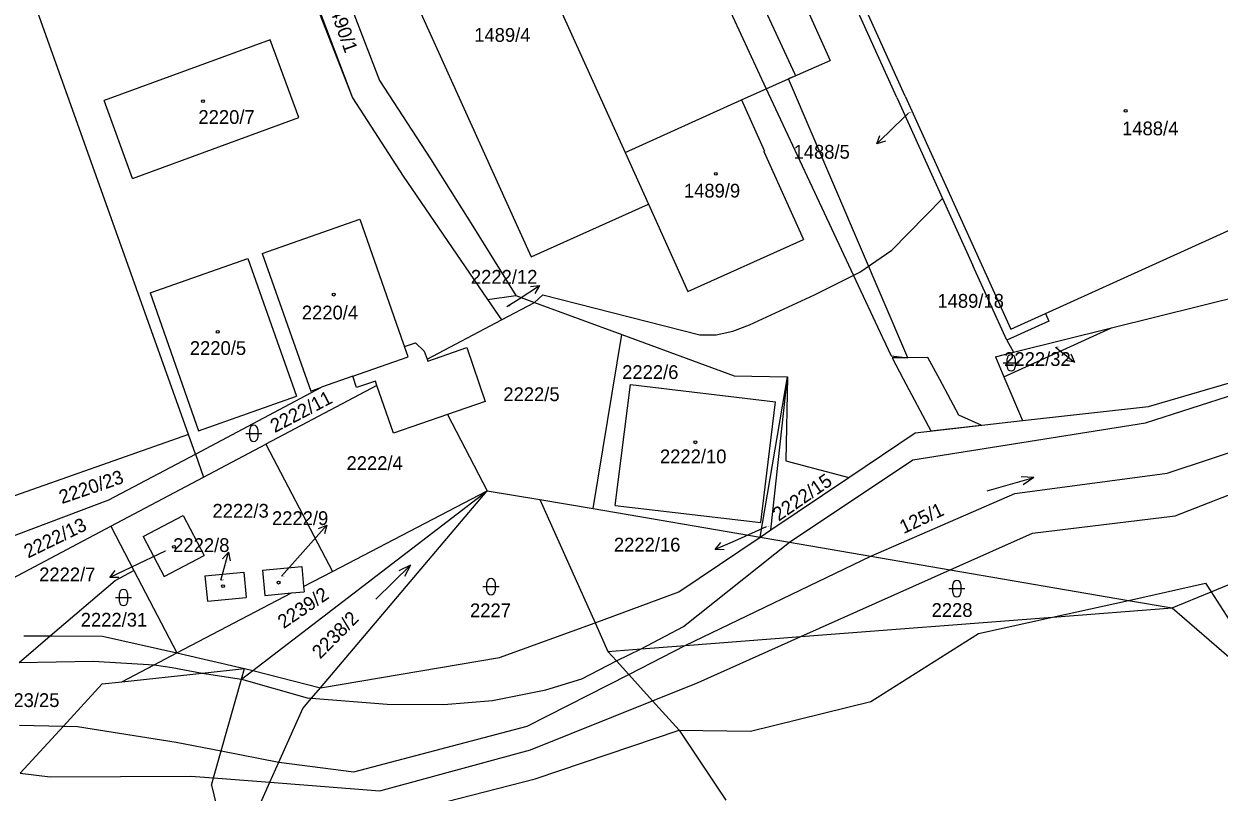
# Model space of a CAD drawing. Extents: x -785744 to -782822, y -1067550 to -1063910.
# Drawn here: x -784957.5 to -784809.8, y -1065930.4 to -1065835.5 of the extents above; entities that cross this region are included whole.
import ezdxf

# ---------------------------------------------------------------- set-up
doc = ezdxf.new("R2010")
doc.units = 0
for name, color, linetype in [('Hranice parcel', 7, 'Continuous'), ('Parcelní čísla', 7, 'Continuous'), ('Pop_ČP_popisy', 7, 'Continuous'), ('Vnitřní kresba', 7, 'Continuous'), ('Věcná břemena k části', 7, 'Continuous'), ('Značky budov', 7, 'Continuous'), ('Značky kultur', 7, 'Continuous')]:
    doc.layers.add(name, color=color, linetype=linetype)

msp = doc.modelspace()

# ---------------------------------------------------------------- linework, layer by layer
at = {"layer": 'Hranice parcel'}
for p, q in [((-784937.14, -1065886.18), (-784966.99, -1065802.59)), ((-784823.06, -1065873.02), (-784787.75, -1065864.23)), ((-784907.64, -1065876.87), (-784898.46, -1065872.03)), ((-784836.37, -1065879.05), (-784823.06, -1065873.02)), ((-784835.17, -1065876.03), (-784823.06, -1065873.02)), ((-784910.54, -1065875.01), (-784910.43, -1065875.32)), ((-784910.43, -1065875.32), (-784909.07, -1065874.88)), ((-784909.07, -1065874.88), (-784907.99, -1065875.9)), ((-784907.99, -1065875.9), (-784907.64, -1065876.87)), ((-784907.56, -1065877.12), (-784902.74, -1065875.45)), ((-784902.74, -1065875.45), (-784900.46, -1065882.11)), ((-784837.42, -1065876.59), (-784836.37, -1065879.05)), ((-784907.64, -1065876.87), (-784907.56, -1065877.12)), ((-784916.83, -1065879), (-784920.68, -1065880.36)), ((-784916.35, -1065880.39), (-784916.83, -1065879)), ((-784914.03, -1065879.59), (-784916.35, -1065880.39)), ((-784913.84, -1065880.14), (-784914.03, -1065879.59)), ((-784836.37, -1065879.05), (-784834.05, -1065884.47)), ((-784913.84, -1065880.14), (-784927.56, -1065887.39)), ((-784911.8, -1065886.04), (-784913.84, -1065880.14)), ((-784900.46, -1065882.11), (-784905.14, -1065883.73)), ((-784905.14, -1065883.73), (-784911.8, -1065886.04)), ((-784905.14, -1065883.73), (-784900.23, -1065893.13)), ((-784937.14, -1065886.18), (-784966.21, -1065896.45)), ((-784936.28, -1065888.6), (-784937.14, -1065886.18))]:
    msp.add_line(p, q, dxfattribs=at)
for points in [[(-784849.6, -1065844.55), (-784871.04, -1065797.18)], [(-784934.29, -1065798.56), (-784916.87, -1065844.61)], [(-784933.48, -1065802.14), (-784916.87, -1065844.61)], [(-784848.56, -1065844.4), (-784862.96, -1065812.6)], [(-784868.38, -1065816.56), (-784857.85, -1065839.99)], [(-784895.18, -1065824.79), (-784883.18, -1065851.34)], [(-784909.78, -1065831.1), (-784899.56, -1065853.68)], [(-784916.71, -1065834.23), (-784913.52, -1065842.44)], [(-784927.02, -1065837.43), (-784947.55, -1065844.92)], [(-784923.49, -1065847.05), (-784927.02, -1065837.43)], [(-784862.51, -1065842.05), (-784857.85, -1065839.99)], [(-784913.52, -1065842.44), (-784907.21, -1065852.15)], [(-784868.81, -1065844.84), (-784862.97, -1065842.25)], [(-784862.51, -1065842.05), (-784862.97, -1065842.25)], [(-784944.04, -1065854.55), (-784947.55, -1065844.92)], [(-784916.87, -1065844.61), (-784910.6, -1065854.26)], [(-784883.18, -1065851.34), (-784868.81, -1065844.84)], [(-784868.81, -1065844.84), (-784865.93, -1065851.2)], [(-784849.6, -1065844.55), (-784843.95, -1065857.04)], [(-784848.56, -1065844.4), (-784835.52, -1065873.18)], [(-784944.04, -1065854.55), (-784923.49, -1065847.05)], [(-784883.18, -1065851.34), (-784880.3, -1065857.72)], [(-784866.02, -1065851.24), (-784865.93, -1065851.2)], [(-784866.02, -1065851.24), (-784861.12, -1065862.08)], [(-784907.21, -1065852.15), (-784905.5, -1065854.89)], [(-784910.6, -1065854.26), (-784900.17, -1065869.53)], [(-784899.56, -1065853.68), (-784897.78, -1065857.6)], [(-784905.5, -1065854.89), (-784901.98, -1065860.46)], [(-784894.37, -1065869.87), (-784893.34, -1065868.95), (-784873.94, -1065873.87), (-784871.91, -1065873.89), (-784869.88, -1065873.41), (-784867.81, -1065872.62), (-784859.76, -1065868.92), (-784854.18, -1065866.14), (-784850.2, -1065863.42), (-784843.95, -1065857.04)], [(-784843.95, -1065857.04), (-784840.21, -1065865.3)], [(-784897.78, -1065857.6), (-784894.77, -1065864.26)], [(-784894.77, -1065864.26), (-784880.3, -1065857.72)], [(-784880.3, -1065857.72), (-784875.41, -1065868.54)], [(-784831.23, -1065871.24), (-784804.32, -1065859.04)], [(-784928.01, -1065863.81), (-784915.94, -1065859.58)], [(-784915.94, -1065859.58), (-784910.54, -1065875.01)], [(-784901.98, -1065860.46), (-784896.67, -1065869.03)], [(-784875.41, -1065868.54), (-784861.12, -1065862.08)], [(-784941.88, -1065868.67), (-784929.78, -1065864.43)], [(-784929.78, -1065864.43), (-784923.79, -1065881.46)], [(-784928.01, -1065863.81), (-784922.02, -1065880.83)], [(-784836.02, -1065874.55), (-784840.21, -1065865.3)], [(-784818.5, -1065882.72), (-784764.65, -1065866.98)], [(-784941.88, -1065868.67), (-784935.87, -1065885.73)], [(-784900.17, -1065869.53), (-784896.67, -1065869.03)], [(-784896.67, -1065869.03), (-784894.37, -1065869.87)], [(-784900.17, -1065869.53), (-784898.46, -1065872.03)], [(-784898.46, -1065872.03), (-784894.37, -1065869.87)], [(-784894.37, -1065869.87), (-784883.59, -1065873.83)], [(-784830.8, -1065872.18), (-784836.02, -1065874.55)], [(-784835.52, -1065873.18), (-784831.23, -1065871.24)], [(-784831.23, -1065871.24), (-784830.8, -1065872.18)], [(-784887.11, -1065895.33), (-784883.59, -1065873.83)], [(-784883.59, -1065873.83), (-784869.7, -1065878.93)], [(-784836.02, -1065874.55), (-784835.17, -1065876.03)], [(-784837.42, -1065876.59), (-784835.17, -1065876.03)], [(-784869.7, -1065878.93), (-784863.09, -1065879.05)], [(-784866.49, -1065898.87), (-784863.09, -1065879.05)], [(-784865.17, -1065897.98), (-784863.09, -1065879.05)], [(-784863.09, -1065879.05), (-784863.32, -1065889.42), (-784855.52, -1065891.48)], [(-784815.2, -1065896.25), (-784770.74, -1065878.91)], [(-784936.28, -1065888.6), (-784920.68, -1065880.36)], [(-784922.02, -1065880.83), (-784920.68, -1065880.36)], [(-784884.39, -1065894.95), (-784882.51, -1065880.02)], [(-784882.51, -1065880.02), (-784864.61, -1065882.16)], [(-784935.87, -1065885.73), (-784923.79, -1065881.46)], [(-784866.39, -1065897.04), (-784864.61, -1065882.16)], [(-784834.05, -1065884.47), (-784818.5, -1065882.72)], [(-784847.34, -1065885.97), (-784834.05, -1065884.47)], [(-784855.52, -1065891.48), (-784847.34, -1065885.97)], [(-784935.26, -1065891.46), (-784927.56, -1065887.39)], [(-784927.56, -1065887.39), (-784919.34, -1065903.12)], [(-784946.96, -1065894.24), (-784936.28, -1065888.6)], [(-784936.28, -1065888.6), (-784935.26, -1065891.46)], [(-784946.73, -1065897.52), (-784935.26, -1065891.46)], [(-784865.17, -1065897.98), (-784855.52, -1065891.48)], [(-784810.76, -1065905.64), (-784777.58, -1065892)], [(-784964.01, -1065900.69), (-784946.96, -1065894.24)], [(-784929.19, -1065915.35), (-784900.23, -1065893.13)], [(-784920.83, -1065917.47), (-784900.23, -1065893.13)], [(-784919.34, -1065903.12), (-784900.23, -1065893.13)], [(-784900.23, -1065893.13), (-784893.72, -1065894.2)], [(-784893.72, -1065894.2), (-784886.89, -1065909.43)], [(-784893.72, -1065894.2), (-784887.11, -1065895.33)], [(-784887.11, -1065895.33), (-784866.49, -1065898.87)], [(-784884.39, -1065894.95), (-784866.39, -1065897.04)], [(-784942.74, -1065898.8), (-784937.78, -1065896.18)], [(-784937.78, -1065896.18), (-784935.18, -1065901.12)], [(-784832.85, -1065898.37), (-784815.2, -1065896.25)], [(-784961.58, -1065905.36), (-784946.73, -1065897.52)], [(-784946.73, -1065897.52), (-784943.88, -1065902.97)], [(-784942.74, -1065898.8), (-784940.13, -1065903.73)], [(-784866.49, -1065898.87), (-784865.17, -1065897.98)], [(-784866.49, -1065898.87), (-784862.84, -1065899.5)], [(-784842.99, -1065902.9), (-784832.85, -1065898.37)], [(-784862.84, -1065899.5), (-784852.8, -1065901.22)], [(-784940.13, -1065903.73), (-784935.18, -1065901.12)], [(-784852.8, -1065901.22), (-784842.99, -1065902.9)], [(-784946.2, -1065904.22), (-784943.88, -1065902.97)], [(-784943.88, -1065902.97), (-784938.55, -1065913.16)], [(-784935.09, -1065903.65), (-784930.29, -1065903.18)], [(-784930.29, -1065903.18), (-784929.99, -1065906.31)], [(-784927.99, -1065902.96), (-784923.14, -1065902.49)], [(-784927.99, -1065902.96), (-784927.68, -1065906.08)], [(-784923.14, -1065902.49), (-784922.9, -1065904.98)], [(-784922.9, -1065904.98), (-784919.34, -1065903.12)], [(-784842.99, -1065902.9), (-784820.98, -1065906.68)], [(-784954.2, -1065911.06), (-784946.2, -1065904.22)], [(-784935.09, -1065903.65), (-784934.79, -1065906.77)], [(-784938.55, -1065913.16), (-784924.39, -1065905.76)], [(-784934.79, -1065906.77), (-784929.99, -1065906.31)], [(-784927.68, -1065906.08), (-784924.39, -1065905.76)], [(-784924.39, -1065905.76), (-784922.84, -1065905.61)], [(-784922.9, -1065904.98), (-784922.84, -1065905.61)], [(-784815.56, -1065907.61), (-784810.76, -1065905.64)], [(-784830.36, -1065908.75), (-784815.56, -1065907.61)], [(-784820.98, -1065906.68), (-784815.56, -1065907.61)], [(-784815.56, -1065907.61), (-784801.85, -1065919.47)], [(-784861.47, -1065911.15), (-784830.36, -1065908.75)], [(-784886.89, -1065909.43), (-784885.29, -1065913)], [(-784958.05, -1065914.36), (-784954.2, -1065911.06)], [(-784957.47, -1065911.05), (-784954.2, -1065911.06)], [(-784954.2, -1065911.06), (-784947.76, -1065911.08)], [(-784947.76, -1065911.08), (-784938.55, -1065913.16)], [(-784875.74, -1065912.26), (-784861.47, -1065911.15)], [(-784941.36, -1065914.63), (-784938.55, -1065913.16)], [(-784885.29, -1065913), (-784881.18, -1065912.68)], [(-784885.29, -1065913), (-784884.24, -1065914.16)], [(-784881.18, -1065912.68), (-784875.74, -1065912.26)], [(-784945.38, -1065916.74), (-784941.36, -1065914.63)], [(-784935.43, -1065915.66), (-784930.2, -1065915.1)], [(-784930.57, -1065916.41), (-784930.2, -1065915.1)], [(-784884.24, -1065914.16), (-784882.73, -1065915.83)], [(-784945.38, -1065916.74), (-784935.43, -1065915.66)], [(-784933.09, -1065925.27), (-784930.57, -1065916.41)], [(-784930.57, -1065916.41), (-784929.19, -1065915.35)], [(-784929.19, -1065915.35), (-784920.83, -1065917.47)], [(-784882.73, -1065915.83), (-784879.78, -1065919.08)], [(-784949.58, -1065918.93), (-784947.8, -1065917)], [(-784947.8, -1065917), (-784945.38, -1065916.74)], [(-784921.93, -1065918.77), (-784920.83, -1065917.47)], [(-784952.59, -1065922.21), (-784949.58, -1065918.93)], [(-784923, -1065920.03), (-784921.93, -1065918.77)], [(-784879.78, -1065919.08), (-784876.49, -1065922.71)], [(-784925.97, -1065926.67), (-784923, -1065920.03)], [(-784957.92, -1065928.01), (-784952.59, -1065922.21)], [(-784894.3, -1065928.7), (-784876.49, -1065922.71)], [(-784876.49, -1065922.71), (-784870.72, -1065931.37)], [(-784934.04, -1065928.6), (-784933.09, -1065925.27)], [(-784927.07, -1065929.15), (-784925.97, -1065926.67)], [(-784934.3, -1065929.5), (-784934.04, -1065928.6)], [(-784934.3, -1065929.5), (-784932.28, -1065937.85)], [(-784930.08, -1065937.92), (-784894.3, -1065928.7)], [(-784928.48, -1065932.32), (-784927.07, -1065929.15)]]:
    msp.add_lwpolyline(points, dxfattribs=at)
at = {"layer": 'Pop_ČP_popisy'}
for p, q in [((-784849.91, -1065848.2), (-784852.05, -1065850.3)), ((-784896.28, -1065869.42), (-784893.75, -1065867.8)), ((-784829.99, -1065875.4), (-784827.63, -1065877.26)), ((-784922.02, -1065899.61), (-784920.02, -1065897.37)), ((-784869.3, -1065899.18), (-784872.05, -1065900.39)), ((-784932.98, -1065903.6), (-784932.19, -1065900.71)), ((-784944.15, -1065902.56), (-784946.86, -1065903.85))]:
    msp.add_line(p, q, dxfattribs=at)
for points in [[(-784848.16, -1065846.49), (-784849.91, -1065848.2)], [(-784850.99, -1065849.96), (-784852.05, -1065850.3), (-784851.69, -1065849.24)], [(-784894.86, -1065867.92), (-784893.75, -1065867.8), (-784894.33, -1065868.76)], [(-784897.8, -1065870.39), (-784896.28, -1065869.42)], [(-784828.11, -1065876.24), (-784827.63, -1065877.26), (-784828.73, -1065877.03)], [(-784921.06, -1065897.78), (-784920.02, -1065897.37), (-784920.32, -1065898.45)], [(-784865.74, -1065897.61), (-784869.3, -1065899.18)], [(-784925.65, -1065903.69), (-784922.02, -1065899.61)], [(-784870.93, -1065900.44), (-784872.05, -1065900.39), (-784871.33, -1065899.53)], [(-784939.99, -1065900.58), (-784944.15, -1065902.56)], [(-784932.94, -1065901.54), (-784932.19, -1065900.71), (-784931.97, -1065901.8)], [(-784945.74, -1065903.87), (-784946.86, -1065903.85), (-784946.17, -1065902.97)], [(-784933.14, -1065904.19), (-784932.98, -1065903.6)]]:
    msp.add_lwpolyline(points, dxfattribs=at)
at = {"layer": 'Vnitřní kresba'}
for p, q in [((-784916.83, -1065879), (-784909.99, -1065876.58)), ((-784909.99, -1065876.58), (-784910.43, -1065875.32))]:
    msp.add_line(p, q, dxfattribs=at)
for points in [[(-784818.88, -1065884.73), (-784773.73, -1065870.26)], [(-784816.19, -1065890.98), (-784772.6, -1065876.55)], [(-784847.6, -1065889.31), (-784818.88, -1065884.73)], [(-784862.84, -1065899.5), (-784847.6, -1065889.31)], [(-784835, -1065893.48), (-784816.19, -1065890.98)], [(-784852.8, -1065901.22), (-784835, -1065893.48)], [(-784876.54, -1065905.64), (-784866.49, -1065898.87)], [(-784875.95, -1065909.92), (-784862.84, -1065899.5)], [(-784875.74, -1065912.26), (-784852.8, -1065901.22)], [(-784861.47, -1065911.15), (-784842.99, -1065902.9)], [(-784820.98, -1065906.68), (-784811.45, -1065904.57)], [(-784811.45, -1065904.57), (-784810.76, -1065905.64)], [(-784886.89, -1065909.43), (-784876.54, -1065905.64)], [(-784810.76, -1065905.64), (-784801.85, -1065919.47)], [(-784830.36, -1065908.75), (-784820.98, -1065906.68)], [(-784839.52, -1065910.78), (-784830.36, -1065908.75)], [(-784898.69, -1065913.74), (-784886.89, -1065909.43)], [(-784881.18, -1065912.68), (-784875.95, -1065909.92)], [(-784874.16, -1065916.82), (-784861.47, -1065911.15)], [(-784852.81, -1065919.15), (-784839.52, -1065910.78)], [(-784938.55, -1065913.16), (-784930.2, -1065915.1)], [(-784884.24, -1065914.16), (-784881.18, -1065912.68)], [(-784882.73, -1065915.83), (-784875.74, -1065912.26)], [(-784958.05, -1065914.36), (-784948.92, -1065914.17)], [(-784948.92, -1065914.17), (-784941.36, -1065914.63)], [(-784941.36, -1065914.63), (-784939.15, -1065914.96)], [(-784939.15, -1065914.96), (-784935.43, -1065915.66)], [(-784930.2, -1065915.1), (-784929.19, -1065915.35)], [(-784920.83, -1065917.47), (-784898.69, -1065913.74)], [(-784888.53, -1065916.38), (-784884.24, -1065914.16)], [(-784935.43, -1065915.66), (-784930.57, -1065916.41)], [(-784930.57, -1065916.41), (-784922.48, -1065918.73)], [(-784895.26, -1065922.23), (-784882.73, -1065915.83)], [(-784892.96, -1065917.74), (-784888.53, -1065916.38)], [(-784899.55, -1065919.06), (-784892.96, -1065917.74)], [(-784879.78, -1065919.08), (-784874.16, -1065916.82)], [(-784922.48, -1065918.73), (-784921.93, -1065918.77)], [(-784921.93, -1065918.77), (-784912.56, -1065919.51)], [(-784912.56, -1065919.51), (-784905.56, -1065919.54)], [(-784905.56, -1065919.54), (-784899.55, -1065919.06)], [(-784894.87, -1065925.14), (-784879.78, -1065919.08)], [(-784867.66, -1065922.83), (-784852.81, -1065919.15)], [(-784957.99, -1065922.08), (-784952.59, -1065922.21)], [(-784952.59, -1065922.21), (-784950.86, -1065922.25)], [(-784950.86, -1065922.25), (-784938.63, -1065924.18)], [(-784916.7, -1065927.84), (-784895.26, -1065922.23)], [(-784876.49, -1065922.71), (-784867.66, -1065922.83)], [(-784938.63, -1065924.18), (-784933.09, -1065925.27)], [(-784933.09, -1065925.27), (-784925.97, -1065926.67)], [(-784913.48, -1065930.22), (-784894.87, -1065925.14)], [(-784925.97, -1065926.67), (-784916.7, -1065927.84)], [(-784957.92, -1065928.01), (-784954.23, -1065928.49)], [(-784954.23, -1065928.49), (-784936.82, -1065928.38)], [(-784936.82, -1065928.38), (-784934.04, -1065928.6)], [(-784934.04, -1065928.6), (-784927.07, -1065929.15)], [(-784927.07, -1065929.15), (-784913.48, -1065930.22)]]:
    msp.add_lwpolyline(points, dxfattribs=at)
at = {"layer": 'Věcná břemena k části'}
for points in [[(-784885.37, -1065801.13), (-784865.79, -1065843.41)], [(-784862.17, -1065841.71), (-784872.88, -1065818.59)], [(-784862.97, -1065842.25), (-784862.51, -1065842.05)], [(-784848.24, -1065876.7), (-784862.97, -1065842.25)], [(-784862.51, -1065842.05), (-784862.1, -1065841.87)], [(-784862.1, -1065841.87), (-784862.17, -1065841.71)], [(-784865.79, -1065843.41), (-784851.35, -1065874.2)], [(-784851.35, -1065874.2), (-784850.29, -1065876.47)], [(-784850.29, -1065876.47), (-784848.24, -1065876.7)], [(-784848.24, -1065876.7), (-784850.16, -1065876.7)], [(-784850.16, -1065876.7), (-784848.8, -1065879.3)], [(-784845.75, -1065876.67), (-784848.24, -1065876.7)], [(-784844.29, -1065879.38), (-784845.75, -1065876.67)], [(-784848.8, -1065879.3), (-784845.4, -1065885.75)], [(-784841.92, -1065883.8), (-784844.29, -1065879.38)], [(-784839.18, -1065885.05), (-784841.92, -1065883.8)], [(-784845.4, -1065885.75), (-784839.18, -1065885.05)]]:
    msp.add_lwpolyline(points, dxfattribs=at)
at = {"layer": 'Značky budov'}
for centre in [(-784935.34, -1065845.02), (-784821.33, -1065846.2), (-784871.96, -1065853.99), (-784919.18, -1065868.91), (-784933.52, -1065873.5), (-784874.49, -1065887.15), (-784938.92, -1065900.07), (-784932.86, -1065904.93), (-784925.99, -1065904.48)]:
    msp.add_circle(centre, 0.175, dxfattribs=at)
at = {"layer": 'Značky kultur'}
for p, q in [((-784836.47, -1065877.33), (-784834.47, -1065877.33)), ((-784835.97, -1065877.83), (-784835.97, -1065876.83)), ((-784834.97, -1065876.83), (-784834.97, -1065877.83)), ((-784929.56, -1065886.55), (-784929.56, -1065885.55)), ((-784928.56, -1065885.55), (-784928.56, -1065886.55)), ((-784930.06, -1065886.05), (-784928.06, -1065886.05)), ((-784900.24, -1065905.48), (-784900.24, -1065904.48)), ((-784899.24, -1065904.48), (-784899.24, -1065905.48)), ((-784842.68, -1065905.72), (-784842.68, -1065904.72)), ((-784841.68, -1065904.72), (-784841.68, -1065905.72)), ((-784945.66, -1065906.82), (-784945.66, -1065905.82)), ((-784944.66, -1065905.82), (-784944.66, -1065906.82)), ((-784900.74, -1065904.98), (-784898.74, -1065904.98)), ((-784843.18, -1065905.22), (-784841.18, -1065905.22)), ((-784946.16, -1065906.32), (-784944.16, -1065906.32))]:
    msp.add_line(p, q, dxfattribs=at)
for points in [[(-784838.43, -1065893.16), (-784832.67, -1065891.5), (-784834.25, -1065891.43)], [(-784832.67, -1065891.5), (-784833.97, -1065892.4)], [(-784913.99, -1065906.52), (-784909.71, -1065902.32), (-784911.13, -1065903.01)], [(-784909.71, -1065902.32), (-784910.43, -1065903.73)]]:
    msp.add_lwpolyline(points, dxfattribs=at)
for centre, start, end in [((-784835.47, -1065876.83), 0, 180), ((-784835.47, -1065877.83), 180, 0), ((-784929.06, -1065885.55), 0, 180), ((-784929.06, -1065886.55), 180, 0), ((-784899.74, -1065904.48), 0, 180), ((-784842.18, -1065904.72), 0, 180), ((-784945.16, -1065905.82), 0, 180), ((-784899.74, -1065905.48), 180, 0), ((-784842.18, -1065905.72), 180, 0), ((-784945.16, -1065906.82), 180, 0)]:
    msp.add_arc(centre, 0.5, start, end, dxfattribs=at)

# ---------------------------------------------------------------- texts
at = {"layer": 'Parcelní čísla'}
for s, rotation, p in [('1490/1', 289.3755, (-784920.07, -1065832.64)), ('2222/11', 27.705, (-784926.46, -1065886.02)), ('2220/23', 18.9, (-784952.77, -1065894.79)), ('2222/15', 34.641, (-784864.19, -1065896.96)), ('2222/13', 25.9667, (-784956.94, -1065901.51)), ('2239/2', 34.044, (-784925.37, -1065910.23)), ('2238/2', 45.2874, (-784920.84, -1065914))]:
    msp.add_text(s, height=1.7, rotation=rotation, dxfattribs=at).set_placement(p)
for s, height, p in [('1489/4', 1.7, (-784901.82, -1065837.68)), ('2220/7', 1.7, (-784935.9, -1065847.82)), ('1488/5', 0.1, (-784848.16, -1065846.49)), ('1488/4', 1.7, (-784821.76, -1065849.23)), ('1489/9', 1.7, (-784875.91, -1065856.92)), ('1489/18', 1.7, (-784844.58, -1065870.53)), ('2220/4', 1.7, (-784923.12, -1065871.97)), ('2222/12', 0.1, (-784897.8, -1065870.39)), ('2220/5', 1.7, (-784936.96, -1065876.36)), ('2222/32', 0.1, (-784829.99, -1065875.4)), ('2222/6', 1.7, (-784883.54, -1065879.33)), ('2222/5', 1.7, (-784898.22, -1065882.06)), ('2222/10', 1.7, (-784878.87, -1065889.74)), ('2222/4', 1.7, (-784917.6, -1065890.57)), ('2222/3', 1.7, (-784934.16, -1065896.46)), ('2222/16', 0.1, (-784865.74, -1065897.61)), ('2222/7', 0.1, (-784939.99, -1065900.58)), ('2222/8', 0.1, (-784933.14, -1065904.19)), ('2222/9', 0.1, (-784925.65, -1065903.69)), ('2227', 1.7, (-784902.34, -1065908.76)), ('2228', 1.7, (-784845.3, -1065908.72)), ('2222/31', 1.7, (-784950.44, -1065909.92)), ('2223/25', 1.7, (-784961.29, -1065919.85))]:
    msp.add_text(s, height=height, dxfattribs=at).set_placement(p)
at = {"layer": 'Pop_ČP_popisy'}
for s, p in [('1488/5', (-784862.36, -1065852.12)), ('2222/12', (-784902.23, -1065867.56)), ('2222/32', (-784836.33, -1065877.72)), ('2222/9', (-784926.81, -1065897.37)), ('2222/8', (-784939.02, -1065900.7)), ('2222/16', (-784884.56, -1065900.64)), ('2222/7', (-784955.58, -1065904.32))]:
    msp.add_text(s, height=1.7, dxfattribs=at).set_placement(p)
msp.add_text('125/1', height=1.7, rotation=25.2127, dxfattribs=at).set_placement((-784848.76, -1065898.5))

doc.saveas('drawing.dxf')
